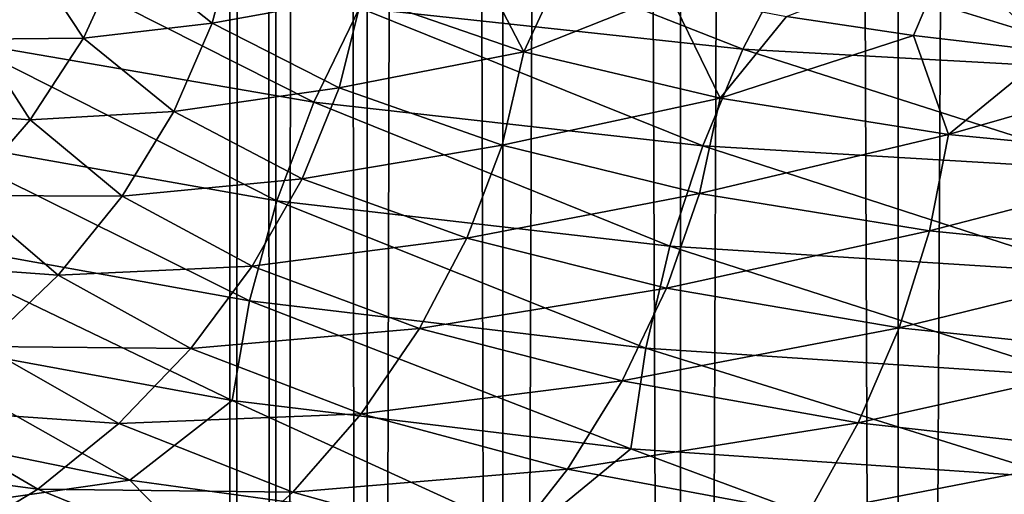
# Model space of a CAD drawing. Header units: metres. Extents: x -44 to 117, y -432 to 89.
# Tile 504 of 656: x -13.78 to -10.02, y -285.59 to -283.77. Entities that reach past the tile are written whole.
import ezdxf

# ---------------------------------------------------------------- set-up
doc = ezdxf.new("R2010")
doc.units = ezdxf.units.M
doc.layers.add('solid_125568', color=7, linetype='CONTINUOUS')

msp = doc.modelspace()

# ---------------------------------------------------------------- linework, layer by layer
at = {"layer": 'solid_125568'}
for points in [[(-9.455857, -313.059998, 238.316864), (-9.455857, -118.26503, 203.969254), (-10.427602, -118.466125, 202.828781)], [(-10.427602, -313.261108, 237.176392), (-10.427602, -118.466125, 202.828781), (-11.25833, -118.685455, 201.5849)], [(-10.427602, -313.261108, 237.176392), (-9.455857, -313.059998, 238.316864), (-10.427602, -118.466125, 202.828781)], [(-11.25833, -313.480438, 235.93251), (-11.25833, -118.685455, 201.5849), (-11.93681, -118.920044, 200.254456)], [(-11.25833, -313.480438, 235.93251), (-10.427602, -313.261108, 237.176392), (-11.25833, -118.685455, 201.5849)], [(-11.93681, -313.715027, 234.602066), (-11.93681, -118.920044, 200.254456), (-12.453864, -119.166733, 198.855453)], [(-11.93681, -313.715027, 234.602066), (-11.25833, -313.480438, 235.93251), (-11.93681, -118.920044, 200.254456)], [(-12.453864, -313.9617, 233.203064), (-12.453864, -119.166733, 198.855453), (-12.802501, -119.422173, 197.406784)], [(-12.453864, -313.9617, 233.203064), (-11.93681, -313.715027, 234.602066), (-12.453864, -119.166733, 198.855453)], [(-12.802501, -314.217133, 231.754395), (-12.802501, -119.422173, 197.406784), (-12.978006, -119.682907, 195.928055)], [(-12.802501, -314.217133, 231.754395), (-12.453864, -313.9617, 233.203064), (-12.802501, -119.422173, 197.406784)], [(-12.978006, -314.477875, 230.275665), (-12.978006, -119.682907, 195.928055), (-12.978006, -119.945427, 194.439255)], [(-12.978006, -314.477875, 230.275665), (-12.802501, -314.217133, 231.754395), (-12.978006, -119.682907, 195.928055)], [(-12.978006, -314.740387, 228.786865), (-12.978006, -119.945427, 194.439255), (-12.802501, -120.206169, 192.960526)], [(-12.978006, -314.740387, 228.786865), (-12.978006, -314.477875, 230.275665), (-12.978006, -119.945427, 194.439255)], [(-12.802501, -315.001129, 227.308136), (-12.978006, -314.740387, 228.786865), (-12.802501, -120.206169, 192.960526)], [(-12.802501, -315.001129, 227.308136), (-12.802501, -120.206169, 192.960526), (-12.453864, -120.461609, 191.511856)], [(-12.453864, -315.256592, 225.859467), (-12.802501, -315.001129, 227.308136), (-12.453864, -120.461609, 191.511856)], [(-12.453864, -315.256592, 225.859467), (-12.453864, -120.461609, 191.511856), (-11.93681, -120.70829, 190.112839)], [(-11.93681, -315.503265, 224.460449), (-12.453864, -315.256592, 225.859467), (-11.93681, -120.70829, 190.112839)], [(-11.93681, -315.503265, 224.460449), (-11.93681, -120.70829, 190.112839), (-11.25833, -120.942879, 188.782394)], [(-11.25833, -315.737854, 223.130005), (-11.93681, -315.503265, 224.460449), (-11.25833, -120.942879, 188.782394)], [(-11.25833, -315.737854, 223.130005), (-11.25833, -120.942879, 188.782394), (-10.427602, -121.162209, 187.538528)], [(-10.427602, -315.957184, 221.886139), (-11.25833, -315.737854, 223.130005), (-10.427602, -121.162209, 187.538528)], [(-10.427602, -315.957184, 221.886139), (-10.427602, -121.162209, 187.538528), (-9.455857, -121.363304, 186.398041)], [(-9.455857, -316.158295, 220.745651), (-10.427602, -315.957184, 221.886139), (-9.455857, -121.363304, 186.398041)], [(-12.2798, -283.390656, 943.2724), (-12.483519, -283.727142, 943.361267), (-11.019773, -283.885071, 944.640442)], [(-10.839926, -283.539215, 944.533203), (-12.2798, -283.390656, 943.2724), (-11.019773, -283.885071, 944.640442)], [(-13.045585, -283.785522, 933.034302), (-13.386919, -283.514313, 931.629456), (-12.954384, -283.440613, 933.164307)], [(-13.045585, -283.785522, 933.034302), (-12.954384, -283.440613, 933.164307), (-12.473519, -283.682281, 934.523682)], [(-11.855961, -283.89505, 935.832336), (-12.473519, -283.682281, 934.523682), (-12.077416, -283.468994, 935.486145)], [(-11.855961, -283.89505, 935.832336), (-12.077416, -283.468994, 935.486145), (-11.708582, -283.577087, 936.193726)], [(-13.810269, -283.50531, 941.949463), (-14.002912, -283.856476, 941.97522), (-12.657696, -284.087982, 943.404419)], [(-13.938398, -283.846802, 929.941956), (-13.982965, -283.5271, 928.470703), (-13.732896, -283.545807, 930.064636)], [(-12.483519, -283.727142, 943.361267), (-13.810269, -283.50531, 941.949463), (-12.657696, -284.087982, 943.404419)], [(-13.537374, -283.843262, 931.507141), (-13.732896, -283.545807, 930.064636), (-13.386919, -283.514313, 931.629456)], [(-13.537374, -283.843262, 931.507141), (-13.386919, -283.514313, 931.629456), (-13.045585, -283.785522, 933.034302)], [(-10.839926, -283.539215, 944.533203), (-11.019773, -283.885071, 944.640442), (-9.433945, -283.973785, 945.773132)], [(-10.368402, -283.833466, 938.190613), (-10.853454, -283.759979, 937.546631), (-10.235559, -283.518433, 938.557129)], [(-9.27996, -283.619812, 945.649841), (-10.839926, -283.539215, 944.533203), (-9.433945, -283.973785, 945.773132)], [(-9.846927, -283.89386, 938.810303), (-10.368402, -283.833466, 938.190613), (-10.235559, -283.518433, 938.557129)], [(-9.846927, -283.89386, 938.810303), (-10.235559, -283.518433, 938.557129), (-9.252394, -283.608154, 939.638977)], [(-13.938398, -283.846802, 929.941956), (-13.732896, -283.545807, 930.064636), (-13.537374, -283.843262, 931.507141)], [(-11.855961, -283.89505, 935.832336), (-11.708582, -283.577087, 936.193726), (-11.30039, -283.674286, 936.880737)], [(-12.56135, -284.0336, 934.401794), (-13.045585, -283.785522, 933.034302), (-12.473519, -283.682281, 934.523682)], [(-12.56135, -284.0336, 934.401794), (-12.473519, -283.682281, 934.523682), (-11.855961, -283.89505, 935.832336)], [(-11.107229, -284.072998, 937.076782), (-11.855961, -283.89505, 935.832336), (-11.30039, -283.674286, 936.880737)], [(-11.107229, -284.072998, 937.076782), (-11.30039, -283.674286, 936.880737), (-10.853454, -283.759979, 937.546631)], [(-12.483519, -283.727142, 943.361267), (-12.657696, -284.087982, 943.404419), (-11.173573, -284.254456, 944.699219)], [(-11.019773, -283.885071, 944.640442), (-12.483519, -283.727142, 943.361267), (-11.173573, -284.254456, 944.699219)], [(-11.107229, -284.072998, 937.076782), (-10.853454, -283.759979, 937.546631), (-10.368402, -283.833466, 938.190613)], [(-13.192211, -284.123474, 932.925659), (-13.537374, -283.843262, 931.507141), (-13.045585, -283.785522, 933.034302)], [(-13.192211, -284.123474, 932.925659), (-13.045585, -283.785522, 933.034302), (-12.56135, -284.0336, 934.401794)], [(-10.235991, -284.211121, 938.245178), (-11.107229, -284.072998, 937.076782), (-10.368402, -283.833466, 938.190613)], [(-10.235991, -284.211121, 938.245178), (-10.368402, -283.833466, 938.190613), (-9.846927, -283.89386, 938.810303)], [(-14.191962, -284.12207, 929.835938), (-13.938398, -283.846802, 929.941956), (-13.739942, -284.15567, 931.403381)], [(-14.002912, -283.856476, 941.97522), (-14.159122, -284.224213, 941.958679), (-12.798955, -284.464172, 943.401855)], [(-12.657696, -284.087982, 943.404419), (-14.002912, -283.856476, 941.97522), (-12.798955, -284.464172, 943.401855)], [(-13.739942, -284.15567, 931.403381), (-13.938398, -283.846802, 929.941956), (-13.537374, -283.843262, 931.507141)], [(-13.739942, -284.15567, 931.403381), (-13.537374, -283.843262, 931.507141), (-13.192211, -284.123474, 932.925659)], [(-11.939458, -284.252472, 935.718262), (-12.56135, -284.0336, 934.401794), (-11.855961, -283.89505, 935.832336)], [(-11.939458, -284.252472, 935.718262), (-11.855961, -283.89505, 935.832336), (-11.107229, -284.072998, 937.076782)], [(-11.019773, -283.885071, 944.640442), (-11.173573, -284.254456, 944.699219), (-9.565666, -284.350555, 945.845642)], [(-9.433945, -283.973785, 945.773132), (-11.019773, -283.885071, 944.640442), (-9.565666, -284.350555, 945.845642)], [(-10.235991, -284.211121, 938.245178), (-9.846927, -283.89386, 938.810303), (-9.292643, -283.940155, 939.401367)], [(-9.252718, -284.305084, 939.326599), (-10.235991, -284.211121, 938.245178), (-9.292643, -283.940155, 939.401367)], [(-12.702541, -284.380219, 934.306458), (-13.192211, -284.123474, 932.925659), (-12.56135, -284.0336, 934.401794)], [(-12.702541, -284.380219, 934.306458), (-12.56135, -284.0336, 934.401794), (-11.939458, -284.252472, 935.718262)], [(-12.657696, -284.087982, 943.404419), (-12.798955, -284.464172, 943.401855), (-11.298331, -284.638184, 944.70929)], [(-11.173573, -284.254456, 944.699219), (-12.657696, -284.087982, 943.404419), (-11.298331, -284.638184, 944.70929)], [(-11.185471, -284.436157, 936.970093), (-11.939458, -284.252472, 935.718262), (-11.107229, -284.072998, 937.076782)], [(-11.185471, -284.436157, 936.970093), (-11.107229, -284.072998, 937.076782), (-10.235991, -284.211121, 938.245178)], [(-13.989857, -284.444244, 931.320862), (-14.191962, -284.12207, 929.835938), (-13.739942, -284.15567, 931.403381)], [(-13.389606, -284.44696, 932.840576), (-13.739942, -284.15567, 931.403381), (-13.192211, -284.123474, 932.925659)], [(-13.389606, -284.44696, 932.840576), (-13.192211, -284.123474, 932.925659), (-12.702541, -284.380219, 934.306458)], [(-13.989857, -284.444244, 931.320862), (-13.739942, -284.15567, 931.403381), (-13.389606, -284.44696, 932.840576)], [(-10.308112, -284.57962, 938.145447), (-11.185471, -284.436157, 936.970093), (-10.235991, -284.211121, 938.245178)], [(-10.308112, -284.57962, 938.145447), (-10.235991, -284.211121, 938.245178), (-9.252718, -284.305084, 939.326599)], [(-14.159122, -284.224213, 941.958679), (-14.275114, -284.599762, 941.900452), (-12.903843, -284.846741, 943.353882)], [(-12.798955, -284.464172, 943.401855), (-14.159122, -284.224213, 941.958679), (-12.903843, -284.846741, 943.353882)], [(-12.073668, -284.60733, 935.635742), (-12.702541, -284.380219, 934.306458), (-11.939458, -284.252472, 935.718262)], [(-12.073668, -284.60733, 935.635742), (-11.939458, -284.252472, 935.718262), (-11.185471, -284.436157, 936.970093)], [(-11.173573, -284.254456, 944.699219), (-11.298331, -284.638184, 944.70929), (-9.672541, -284.740753, 945.866821)], [(-9.565666, -284.350555, 945.845642), (-11.173573, -284.254456, 944.699219), (-9.672541, -284.740753, 945.866821)], [(-9.317932, -284.678436, 939.233337), (-10.308112, -284.57962, 938.145447), (-9.252718, -284.305084, 939.326599)], [(-12.892599, -284.714417, 934.239441), (-13.389606, -284.44696, 932.840576), (-12.702541, -284.380219, 934.306458)], [(-12.892599, -284.714417, 934.239441), (-12.702541, -284.380219, 934.306458), (-12.073668, -284.60733, 935.635742)], [(-14.282364, -284.701843, 931.262024), (-13.989857, -284.444244, 931.320862), (-13.633109, -284.748535, 932.781128)], [(-13.633109, -284.748535, 932.781128), (-13.989857, -284.444244, 931.320862), (-13.389606, -284.44696, 932.840576)], [(-11.311213, -284.798767, 936.899719), (-12.073668, -284.60733, 935.635742), (-11.185471, -284.436157, 936.970093)], [(-11.311213, -284.798767, 936.899719), (-11.185471, -284.436157, 936.970093), (-10.308112, -284.57962, 938.145447)], [(-13.633109, -284.748535, 932.781128), (-13.389606, -284.44696, 932.840576), (-12.892599, -284.714417, 934.239441)], [(-12.798955, -284.464172, 943.401855), (-12.903843, -284.846741, 943.353882), (-11.390966, -285.027039, 944.670532)], [(-11.298331, -284.638184, 944.70929), (-12.798955, -284.464172, 943.401855), (-11.390966, -285.027039, 944.670532)], [(-10.424003, -284.949402, 938.086426), (-11.311213, -284.798767, 936.899719), (-10.308112, -284.57962, 938.145447)], [(-10.424003, -284.949402, 938.086426), (-10.308112, -284.57962, 938.145447), (-9.317932, -284.678436, 939.233337)], [(-14.275114, -284.599762, 941.900452), (-14.347091, -284.974335, 941.800964), (-12.968901, -285.226746, 943.260559)], [(-12.903843, -284.846741, 943.353882), (-14.275114, -284.599762, 941.900452), (-12.968901, -285.226746, 943.260559)], [(-12.254305, -284.951721, 935.58606), (-12.892599, -284.714417, 934.239441), (-12.073668, -284.60733, 935.635742)], [(-12.254305, -284.951721, 935.58606), (-12.073668, -284.60733, 935.635742), (-11.311213, -284.798767, 936.899719)], [(-11.298331, -284.638184, 944.70929), (-11.390966, -285.027039, 944.670532), (-9.751896, -285.135101, 945.836243)], [(-9.672541, -284.740753, 945.866821), (-11.298331, -284.638184, 944.70929), (-9.751896, -285.135101, 945.836243)], [(-13.918084, -285.020782, 932.749451), (-14.282364, -284.701843, 931.262024), (-13.633109, -284.748535, 932.781128)], [(-9.4227, -285.054779, 939.184692), (-10.424003, -284.949402, 938.086426), (-9.317932, -284.678436, 939.233337)], [(-13.127024, -285.028534, 934.202454), (-13.633109, -284.748535, 932.781128), (-12.892599, -284.714417, 934.239441)], [(-13.127024, -285.028534, 934.202454), (-12.892599, -284.714417, 934.239441), (-12.254305, -284.951721, 935.58606)], [(-13.918084, -285.020782, 932.749451), (-13.633109, -284.748535, 932.781128), (-13.127024, -285.028534, 934.202454)], [(-11.480432, -285.15271, 936.866516), (-12.254305, -284.951721, 935.58606), (-11.311213, -284.798767, 936.899719)], [(-11.480432, -285.15271, 936.866516), (-11.311213, -284.798767, 936.899719), (-10.424003, -284.949402, 938.086426)], [(-12.903843, -284.846741, 943.353882), (-12.968901, -285.226746, 943.260559), (-11.448391, -285.411926, 944.582886)], [(-11.390966, -285.027039, 944.670532), (-12.903843, -284.846741, 943.353882), (-11.448391, -285.411926, 944.582886)], [(-12.47708, -285.27774, 935.570557), (-13.127024, -285.028534, 934.202454), (-12.254305, -284.951721, 935.58606)], [(-12.47708, -285.27774, 935.570557), (-12.254305, -284.951721, 935.58606), (-11.480432, -285.15271, 936.866516)], [(-10.579934, -285.312195, 938.068542), (-11.480432, -285.15271, 936.866516), (-10.424003, -284.949402, 938.086426)], [(-10.579934, -285.312195, 938.068542), (-10.424003, -284.949402, 938.086426), (-9.4227, -285.054779, 939.184692)], [(-14.347091, -284.974335, 941.800964), (-14.725679, -285.253113, 941.236572), (-13.359573, -285.531219, 942.761108)], [(-12.968901, -285.226746, 943.260559), (-14.347091, -284.974335, 941.800964), (-13.359573, -285.531219, 942.761108)], [(-14.239978, -285.256134, 932.747314), (-13.918084, -285.020782, 932.749451), (-13.401343, -285.31485, 934.197083)], [(-13.401343, -285.31485, 934.197083), (-13.918084, -285.020782, 932.749451), (-13.127024, -285.028534, 934.202454)], [(-13.401343, -285.31485, 934.197083), (-13.127024, -285.028534, 934.202454), (-12.47708, -285.27774, 935.570557)], [(-11.390966, -285.027039, 944.670532), (-11.448391, -285.411926, 944.582886), (-9.801051, -285.52417, 945.753479)], [(-9.751896, -285.135101, 945.836243), (-11.390966, -285.027039, 944.670532), (-9.801051, -285.52417, 945.753479)], [(-9.563638, -285.425598, 939.180969), (-10.579934, -285.312195, 938.068542), (-9.4227, -285.054779, 939.184692)], [(-11.689091, -285.489899, 936.871399), (-12.47708, -285.27774, 935.570557), (-11.480432, -285.15271, 936.866516)], [(-11.689091, -285.489899, 936.871399), (-11.480432, -285.15271, 936.866516), (-10.579934, -285.312195, 938.068542)], [(-12.968901, -285.226746, 943.260559), (-13.359573, -285.531219, 942.761108), (-11.846888, -285.740082, 944.142395)], [(-11.448391, -285.411926, 944.582886), (-12.968901, -285.226746, 943.260559), (-11.846888, -285.740082, 944.142395)], [(-14.347592, -285.673035, 941.486145), (-13.359573, -285.531219, 942.761108), (-14.725679, -285.253113, 941.236572)], [(-14.593505, -285.448059, 932.775757), (-14.239978, -285.256134, 932.747314), (-13.711203, -285.565643, 934.224854)], [(-13.711203, -285.565643, 934.224854), (-14.239978, -285.256134, 932.747314), (-13.401343, -285.31485, 934.197083)], [(-12.737738, -285.577454, 935.590515), (-13.401343, -285.31485, 934.197083), (-12.47708, -285.27774, 935.570557)], [(-12.737738, -285.577454, 935.590515), (-12.47708, -285.27774, 935.570557), (-11.689091, -285.489899, 936.871399)], [(-13.711203, -285.565643, 934.224854), (-13.401343, -285.31485, 934.197083), (-12.737738, -285.577454, 935.590515)], [(-10.772176, -285.659698, 938.092468), (-11.689091, -285.489899, 936.871399), (-10.579934, -285.312195, 938.068542)], [(-10.772176, -285.659698, 938.092468), (-10.579934, -285.312195, 938.068542), (-9.563638, -285.425598, 939.180969)], [(-11.448391, -285.411926, 944.582886), (-11.846888, -285.740082, 944.142395), (-10.203062, -285.874359, 945.367554)], [(-9.801051, -285.52417, 945.753479), (-11.448391, -285.411926, 944.582886), (-10.203062, -285.874359, 945.367554)], [(-14.051558, -285.774109, 934.286072), (-14.593505, -285.448059, 932.775757), (-13.711203, -285.565643, 934.224854)], [(-9.737357, -285.78241, 939.222351), (-10.772176, -285.659698, 938.092468), (-9.563638, -285.425598, 939.180969)], [(-11.9332, -285.802155, 936.915222), (-12.737738, -285.577454, 935.590515), (-11.689091, -285.489899, 936.871399)], [(-11.9332, -285.802155, 936.915222), (-11.689091, -285.489899, 936.871399), (-10.772176, -285.659698, 938.092468)], [(-12.969312, -285.93045, 942.944946), (-13.359573, -285.531219, 942.761108), (-14.347592, -285.673035, 941.486145)], [(-12.969312, -285.93045, 942.944946), (-11.846888, -285.740082, 944.142395), (-13.359573, -285.531219, 942.761108)], [(-9.801051, -285.52417, 945.753479), (-10.203062, -285.874359, 945.367554), (-8.43684, -285.930481, 946.432007)], [(-14.051558, -285.774109, 934.286072), (-13.711203, -285.565643, 934.224854), (-13.032166, -285.842926, 935.646851)], [(-13.032166, -285.842926, 935.646851), (-13.711203, -285.565643, 934.224854), (-12.737738, -285.577454, 935.590515)], [(-13.032166, -285.842926, 935.646851), (-12.737738, -285.577454, 935.590515), (-11.9332, -285.802155, 936.915222)]]:
    msp.add_3dface(points, dxfattribs=at)

doc.saveas('drawing.dxf')
